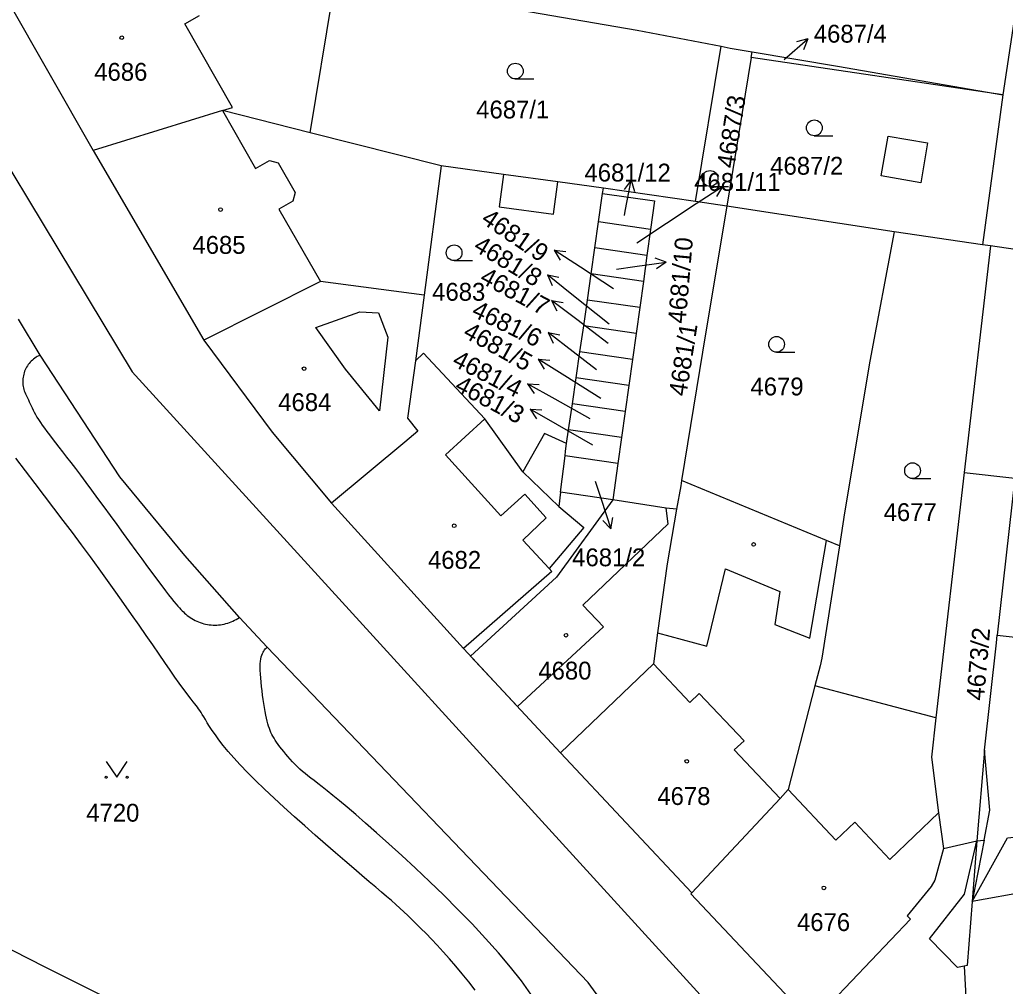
# Model space of a CAD drawing. Extents: x -756746 to -753363, y -1166406 to -1161727.
# Drawn here: x -755521.6 to -755427.8, y -1166083.9 to -1165991.8 of the extents above; entities that cross this region are included whole.
import ezdxf

# ---------------------------------------------------------------- set-up
doc = ezdxf.new("R2010")
doc.units = 0
for name, color, linetype in [('Hranice parcel', 7, 'Continuous'), ('Parcelní čísla', 7, 'Continuous'), ('Pop  PČ popisy', 7, 'Continuous'), ('Vnitřní kresba', 7, 'Continuous'), ('Věcná břemena k části', 7, 'Continuous'), ('Značky budov', 7, 'Continuous'), ('Značky kultur', 7, 'Continuous')]:
    doc.layers.add(name, color=color, linetype=linetype)

msp = doc.modelspace()

# ---------------------------------------------------------------- linework, layer by layer
at = {"layer": 'Hranice parcel'}
for p, q in [((-755426.22, -1165987.11), (-755428, -1165998.93)), ((-755493.96, -1166002.54), (-755491.5, -1165987.77)), ((-755523.38, -1165988.83), (-755514.6, -1166004.23)), ((-755457.25, -1166009.11), (-755454.81, -1165994.31)), ((-755451.95, -1165995.39), (-755451.86, -1165994.83)), ((-755451.95, -1165995.39), (-755454.28, -1166009.55)), ((-755428, -1165998.93), (-755451.95, -1165995.39)), ((-755428, -1165998.93), (-755429.94, -1166013.22)), ((-755481.47, -1166005.71), (-755493.96, -1166002.54)), ((-755514.6, -1166004.23), (-755504.08, -1166022.3)), ((-755481.47, -1166005.71), (-755483.09, -1166018.02)), ((-755466.1, -1166008.32), (-755466.03, -1166007.82)), ((-755457.25, -1166009.11), (-755466.03, -1166007.82)), ((-755466.49, -1166011.04), (-755466.1, -1166008.32)), ((-755454.28, -1166009.55), (-755457.25, -1166009.11)), ((-755438.34, -1166011.98), (-755454.28, -1166009.55)), ((-755466.84, -1166013.52), (-755466.49, -1166011.04)), ((-755461.53, -1166011.76), (-755466.49, -1166011.04)), ((-755461.53, -1166011.76), (-755461.88, -1166014.24)), ((-755429.94, -1166013.22), (-755438.34, -1166011.98)), ((-755467.19, -1166015.99), (-755466.84, -1166013.52)), ((-755461.88, -1166014.24), (-755466.84, -1166013.52)), ((-755429.15, -1166013.33), (-755431.68, -1166034.91)), ((-755429.15, -1166013.33), (-755429.94, -1166013.22)), ((-755461.88, -1166014.24), (-755462.22, -1166016.72)), ((-755467.55, -1166018.5), (-755467.19, -1166015.99)), ((-755462.22, -1166016.72), (-755467.19, -1166015.99)), ((-755462.22, -1166016.72), (-755462.57, -1166019.19)), ((-755483.09, -1166018.02), (-755483.92, -1166024.29)), ((-755467.9, -1166020.94), (-755467.55, -1166018.5)), ((-755462.57, -1166019.19), (-755467.55, -1166018.5)), ((-755462.57, -1166019.19), (-755462.92, -1166021.67)), ((-755519.67, -1166023.73), (-755521.72, -1166020.29)), ((-755468.26, -1166023.41), (-755467.9, -1166020.94)), ((-755462.92, -1166021.67), (-755467.9, -1166020.94)), ((-755462.92, -1166021.67), (-755463.26, -1166024.14)), ((-755468.62, -1166025.89), (-755468.26, -1166023.41)), ((-755463.26, -1166024.14), (-755468.26, -1166023.41)), ((-755463.26, -1166024.14), (-755463.61, -1166026.62)), ((-755468.98, -1166028.36), (-755468.62, -1166025.89)), ((-755463.61, -1166026.62), (-755468.62, -1166025.89)), ((-755463.61, -1166026.62), (-755463.95, -1166029.1)), ((-755469.34, -1166030.84), (-755468.98, -1166028.36)), ((-755463.95, -1166029.1), (-755468.98, -1166028.36)), ((-755463.95, -1166029.1), (-755464.3, -1166031.57)), ((-755469.53, -1166032.15), (-755469.34, -1166030.84)), ((-755464.3, -1166031.57), (-755469.34, -1166030.84)), ((-755464.3, -1166031.57), (-755464.65, -1166034.05)), ((-755470.1, -1166036.79), (-755469.67, -1166033.31)), ((-755464.65, -1166034.05), (-755469.67, -1166033.31)), ((-755464.65, -1166034.05), (-755465.13, -1166037.51)), ((-755431.68, -1166034.91), (-755434.36, -1166058.28)), ((-755465.13, -1166037.51), (-755470.1, -1166036.79)), ((-755491.92, -1166037.82), (-755479.36, -1166051.67)), ((-755498.06, -1166051.55), (-755500.69, -1166048.72)), ((-755479.36, -1166051.67), (-755470.1, -1166061.62)), ((-755434.36, -1166058.28), (-755445.88, -1166055.24)), ((-755470.1, -1166061.62), (-755457.61, -1166074.97)), ((-755429.78, -1166069.93), (-755430.92, -1166075.8))]:
    msp.add_line(p, q, dxfattribs=at)
for points in [[(-755488.31, -1165988.37), (-755462.8, -1165992.77), (-755454.81, -1165994.31)], [(-755454.81, -1165994.31), (-755453.96, -1165994.48), (-755451.86, -1165994.83)], [(-755451.86, -1165994.83), (-755443.74, -1165996.19), (-755428, -1165998.93)], [(-755493.96, -1166002.54), (-755502.29, -1166000.42), (-755514.6, -1166004.23)], [(-755466.03, -1166007.82), (-755470.36, -1166007.22), (-755475.54, -1166006.52), (-755481.47, -1166005.71)], [(-755466.1, -1166008.32), (-755461.15, -1166009.04), (-755461.53, -1166011.76)], [(-755454.28, -1166009.55), (-755456.31, -1166021.71), (-755458.58, -1166035.66)], [(-755438.34, -1166011.98), (-755440.64, -1166024.32), (-755443.06, -1166038.77), (-755443.55, -1166041.91)], [(-755413.89, -1166015.93), (-755425.95, -1166013.78), (-755429.15, -1166013.33)], [(-755483.09, -1166018.02), (-755492.98, -1166016.73), (-755504.08, -1166022.3)], [(-755504.08, -1166022.3), (-755497.58, -1166031.06), (-755491.92, -1166037.82)], [(-755500.69, -1166048.72), (-755505.87, -1166042.83), (-755512.08, -1166035.34), (-755519.67, -1166023.73)], [(-755469.53, -1166032.15), (-755471.63, -1166031.19), (-755473.7, -1166034.84), (-755477.33, -1166029.81), (-755483.15, -1166023.56), (-755483.92, -1166024.29)], [(-755483.92, -1166024.29), (-755484.69, -1166029.74), (-755483.7, -1166030.97), (-755484.94, -1166032.01), (-755491.92, -1166037.82)], [(-755469.67, -1166033.31), (-755469.62, -1166032.87), (-755469.53, -1166032.15)], [(-755431.68, -1166034.91), (-755426.85, -1166035.45), (-755428.52, -1166050.41)], [(-755458.58, -1166035.66), (-755458.66, -1166036.18), (-755459.05, -1166038.4)], [(-755443.55, -1166041.91), (-755444.78, -1166041.4), (-755458.58, -1166035.66)], [(-755470.1, -1166036.79), (-755470.27, -1166038.16), (-755467.88, -1166040.15), (-755471.2, -1166044.06), (-755470.95, -1166044.33), (-755479.36, -1166051.67)], [(-755459.05, -1166038.4), (-755460.06, -1166038.3), (-755465.13, -1166037.51)], [(-755459.05, -1166038.4), (-755459.95, -1166043.6), (-755460.86, -1166050.18), (-755461.27, -1166053.14), (-755470.1, -1166061.62)], [(-755443.55, -1166041.91), (-755445.21, -1166052.6), (-755445.39, -1166053.33), (-755445.88, -1166055.24)], [(-755429.78, -1166069.93), (-755429.23, -1166067.07), (-755429.74, -1166061.38), (-755428.6, -1166051.15), (-755428.52, -1166050.41)], [(-755428.52, -1166050.41), (-755417.85, -1166051.6), (-755417.89, -1166052.59), (-755409.37, -1166055.84)], [(-755476.63, -1166131.37), (-755467.3, -1166120.54), (-755464.35, -1166115.92), (-755460.65, -1166099.09), (-755462.41, -1166092.26), (-755465, -1166086.9), (-755467.48, -1166083.49), (-755498.06, -1166051.55)], [(-755445.88, -1166055.24), (-755448.42, -1166065.13), (-755449.2, -1166065.96), (-755457.61, -1166074.97)], [(-755434.36, -1166058.28), (-755434.79, -1166062.03), (-755434.1, -1166067.33), (-755433.65, -1166070.75)], [(-755430.92, -1166075.8), (-755427.55, -1166069.72), (-755423.74, -1166069.35), (-755424.37, -1166060.72), (-755424.46, -1166059.53), (-755420.25, -1166059.11), (-755420.29, -1166058.73), (-755414.57, -1166058.16), (-755414.53, -1166058.58), (-755413.34, -1166058.47), (-755413.21, -1166059.89)], [(-755433.65, -1166070.75), (-755430.48, -1166070), (-755429.78, -1166069.93)], [(-755433.65, -1166070.75), (-755434.45, -1166073.75), (-755434.8, -1166074.35), (-755437.11, -1166077.16), (-755436.79, -1166077.48), (-755446.15, -1166087.3)], [(-755457.61, -1166074.97), (-755457.69, -1166075.05), (-755446.15, -1166087.3)], [(-755430.92, -1166075.8), (-755431.39, -1166081.89), (-755431.67, -1166081.94), (-755431, -1166094.27)]]:
    msp.add_lwpolyline(points, dxfattribs=at)
at = {"layer": 'Pop  PČ popisy'}
for p, q in [((-755448.82, -1165995.57), (-755446.555, -1165993.601)), ((-755446.555, -1165993.601), (-755447.639, -1165993.88)), ((-755446.555, -1165993.601), (-755446.982, -1165994.636)), ((-755463.377, -1166007.074), (-755464.06, -1166007.962)), ((-755463.95, -1166010.02), (-755463.377, -1166007.074)), ((-755463.377, -1166007.074), (-755463.077, -1166008.153)), ((-755457.2, -1166009.3), (-755454.683, -1166007.666)), ((-755454.683, -1166007.666), (-755455.796, -1166007.791)), ((-755454.683, -1166007.666), (-755455.25, -1166008.631)), ((-755464.03, -1166010.43), (-755463.95, -1166010.02)), ((-755462.85, -1166013.03), (-755457.2, -1166009.3)), ((-755468.2, -1166015.36), (-755470.717, -1166013.726)), ((-755470.717, -1166013.726), (-755469.604, -1166013.851)), ((-755470.717, -1166013.726), (-755470.15, -1166014.691)), ((-755460.048, -1166014.862), (-755461.11, -1166014.506)), ((-755465.05, -1166017.43), (-755468.2, -1166015.36)), ((-755464.79, -1166015.54), (-755463.02, -1166015.28)), ((-755463.02, -1166015.28), (-755460.048, -1166014.862)), ((-755460.048, -1166014.862), (-755460.97, -1166015.498)), ((-755469.02, -1166017.96), (-755471.352, -1166016.071)), ((-755471.352, -1166016.071), (-755470.259, -1166016.313)), ((-755471.352, -1166016.071), (-755470.889, -1166017.091)), ((-755465.49, -1166020.78), (-755469.02, -1166017.96)), ((-755468.57, -1166020.33), (-755470.967, -1166018.524)), ((-755470.967, -1166018.524), (-755469.866, -1166018.727)), ((-755470.967, -1166018.524), (-755470.468, -1166019.527)), ((-755465.56, -1166022.61), (-755468.57, -1166020.33)), ((-755468.91, -1166023.42), (-755471.275, -1166021.572)), ((-755471.275, -1166021.572), (-755470.177, -1166021.794)), ((-755471.275, -1166021.572), (-755470.794, -1166022.584)), ((-755469.7, -1166025.7), (-755472.245, -1166024.11)), ((-755472.245, -1166024.11), (-755471.13, -1166024.216)), ((-755472.245, -1166024.11), (-755471.661, -1166025.065)), ((-755466.69, -1166025.12), (-755468.91, -1166023.42)), ((-755466.26, -1166027.86), (-755469.7, -1166025.7)), ((-755470.63, -1166027.93), (-755473.255, -1166026.475)), ((-755473.255, -1166026.475), (-755472.136, -1166026.523)), ((-755473.255, -1166026.475), (-755472.622, -1166027.399)), ((-755467.28, -1166029.79), (-755470.63, -1166027.93)), ((-755470.4, -1166030.38), (-755472.999, -1166028.88)), ((-755472.999, -1166028.88), (-755471.881, -1166028.947)), ((-755472.999, -1166028.88), (-755472.382, -1166029.814)), ((-755467.03, -1166032.32), (-755470.4, -1166030.38)), ((-755466.8, -1166035.74), (-755466.23, -1166037.44)), ((-755466.23, -1166037.44), (-755465.303, -1166040.294)), ((-755465.303, -1166040.294), (-755466.088, -1166039.496)), ((-755465.303, -1166040.294), (-755465.136, -1166039.187))]:
    msp.add_line(p, q, dxfattribs=at)
at = {"layer": 'Vnitřní kresba'}
for p, q in [((-755505.88, -1165992.18), (-755504.48, -1165991.38)), ((-755501.33, -1166000.13), (-755505.88, -1165992.18)), ((-755502.29, -1166000.42), (-755501.33, -1166000.13)), ((-755502.29, -1166000.42), (-755499.14, -1166005.95)), ((-755439.56, -1166006.65), (-755438.9, -1166002.87)), ((-755438.9, -1166002.87), (-755435.15, -1166003.52)), ((-755435.15, -1166003.52), (-755435.81, -1166007.31)), ((-755499.14, -1166005.95), (-755497.81, -1166005.19)), ((-755497.81, -1166005.19), (-755497.01, -1166005.4)), ((-755497.01, -1166005.4), (-755495.39, -1166008.25)), ((-755475.54, -1166006.52), (-755475.95, -1166009.6)), ((-755470.78, -1166010.3), (-755470.36, -1166007.22)), ((-755435.81, -1166007.31), (-755439.56, -1166006.65)), ((-755495.61, -1166009.05), (-755496.94, -1166009.81)), ((-755495.39, -1166008.25), (-755495.61, -1166009.05)), ((-755496.94, -1166009.81), (-755492.98, -1166016.73)), ((-755475.95, -1166009.6), (-755470.78, -1166010.3)), ((-755493.41, -1166021.09), (-755489.22, -1166019.61)), ((-755489.22, -1166019.61), (-755487.44, -1166019.69)), ((-755487.44, -1166019.69), (-755486.56, -1166022.02)), ((-755490.57, -1166025.08), (-755493.41, -1166021.09)), ((-755486.56, -1166022.02), (-755487.34, -1166029.05)), ((-755487.34, -1166029.05), (-755490.57, -1166025.08)), ((-755477.33, -1166029.81), (-755481.05, -1166033.24)), ((-755481.05, -1166033.24), (-755475.78, -1166039.04)), ((-755473.7, -1166034.84), (-755470.27, -1166038.16)), ((-755475.78, -1166039.04), (-755473.52, -1166036.97)), ((-755473.52, -1166036.97), (-755471.48, -1166039.24)), ((-755471.48, -1166039.24), (-755473.7, -1166041.35)), ((-755473.7, -1166041.35), (-755471.2, -1166044.06)), ((-755446.36, -1166050.7), (-755444.78, -1166041.4)), ((-755456.19, -1166051.46), (-755454.39, -1166044.09)), ((-755454.39, -1166044.09), (-755449.22, -1166046.24)), ((-755449.22, -1166046.24), (-755449.7, -1166049.39)), ((-755449.7, -1166049.39), (-755446.36, -1166050.7)), ((-755460.86, -1166050.18), (-755456.19, -1166051.46)), ((-755461.27, -1166053.14), (-755457.8, -1166056.82)), ((-755457.8, -1166056.82), (-755456.9, -1166055.98)), ((-755456.9, -1166055.98), (-755452.62, -1166060.48)), ((-755452.62, -1166060.48), (-755453.56, -1166061.33)), ((-755453.56, -1166061.33), (-755449.2, -1166065.96)), ((-755429.74, -1166061.38), (-755430.48, -1166070)), ((-755443.9, -1166069.95), (-755448.42, -1166065.13)), ((-755442.07, -1166068.24), (-755443.9, -1166069.95)), ((-755438.76, -1166071.78), (-755442.07, -1166068.24)), ((-755434.1, -1166067.33), (-755438.76, -1166071.78)), ((-755431.65, -1166075.08), (-755430.48, -1166070)), ((-755430.48, -1166070), (-755430.92, -1166075.8)), ((-755423.92, -1166074.54), (-755430.92, -1166075.8)), ((-755434.98, -1166079.34), (-755431.65, -1166075.08)), ((-755432.29, -1166082.06), (-755434.98, -1166079.34)), ((-755431.67, -1166081.94), (-755432.29, -1166082.06))]:
    msp.add_line(p, q, dxfattribs=at)
for points in [[(-755542.08, -1165955.59), (-755539.25, -1165978.29), (-755510.89, -1166025.31), (-755454.17, -1166087.58), (-755455.79, -1166119.36), (-755491.85, -1166160.95), (-755507.24, -1166188.52)], [(-755519.67, -1166023.73), (-755519.802, -1166023.792), (-755519.931, -1166023.861), (-755520.056, -1166023.937), (-755520.176, -1166024.019), (-755520.292, -1166024.108), (-755520.404, -1166024.202), (-755520.51, -1166024.303), (-755520.61, -1166024.408), (-755520.705, -1166024.519), (-755520.794, -1166024.635), (-755520.877, -1166024.755), (-755520.953, -1166024.88), (-755521.023, -1166025.008), (-755521.085, -1166025.14), (-755521.141, -1166025.275), (-755521.189, -1166025.413), (-755521.231, -1166025.553), (-755521.264, -1166025.695), (-755521.29, -1166025.839), (-755521.309, -1166025.984), (-755521.319, -1166026.129), (-755521.322, -1166026.275), (-755521.318, -1166026.421), (-755521.305, -1166026.567), (-755521.285, -1166026.711), (-755521.258, -1166026.855), (-755521.222, -1166026.996), (-755521.18, -1166027.136), (-755521.13, -1166027.273), (-755521.073, -1166027.408), (-755521.009, -1166027.539), (-755520.938, -1166027.666), (-755520.86, -1166027.79)], [(-755520.86, -1166027.79), (-755520.782, -1166027.977), (-755520.702, -1166028.167), (-755520.619, -1166028.358), (-755520.532, -1166028.553), (-755520.437, -1166028.755), (-755520.335, -1166028.961), (-755520.223, -1166029.175), (-755520.099, -1166029.4), (-755519.963, -1166029.633), (-755519.813, -1166029.878), (-755519.644, -1166030.138), (-755519.46, -1166030.41), (-755519.257, -1166030.697), (-755519.03, -1166031.007), (-755518.783, -1166031.335), (-755518.514, -1166031.689), (-755518.215, -1166032.076), (-755517.894, -1166032.491), (-755517.544, -1166032.941), (-755517.161, -1166033.437), (-755516.752, -1166033.969), (-755516.311, -1166034.546), (-755515.83, -1166035.181), (-755515.32, -1166035.86), (-755514.775, -1166036.593), (-755514.195, -1166037.379), (-755513.599, -1166038.19), (-755512.99, -1166039.024), (-755512.367, -1166039.878), (-755511.752, -1166040.723), (-755511.146, -1166041.556), (-755510.549, -1166042.376), (-755509.982, -1166043.153), (-755509.446, -1166043.886), (-755508.942, -1166044.571), (-755508.49, -1166045.18), (-755508.089, -1166045.714), (-755507.733, -1166046.182), (-755507.426, -1166046.579), (-755507.159, -1166046.917), (-755506.924, -1166047.207), (-755506.723, -1166047.447), (-755506.549, -1166047.649), (-755506.396, -1166047.82), (-755506.261, -1166047.962), (-755506.141, -1166048.085), (-755506.027, -1166048.197), (-755505.92, -1166048.3)], [(-755478.84, -1166083.443), (-755479.461, -1166082.671), (-755480.072, -1166081.94), (-755480.677, -1166081.243), (-755481.275, -1166080.576), (-755481.848, -1166079.956), (-755482.396, -1166079.378), (-755482.919, -1166078.837), (-755483.4, -1166078.35), (-755483.842, -1166077.909), (-755484.257, -1166077.503), (-755484.647, -1166077.129), (-755485.026, -1166076.773), (-755485.412, -1166076.421), (-755485.804, -1166076.07), (-755486.219, -1166075.705), (-755486.673, -1166075.312), (-755487.165, -1166074.89), (-755487.712, -1166074.424), (-755488.331, -1166073.896), (-755489.02, -1166073.31), (-755489.791, -1166072.652), (-755490.645, -1166071.92), (-755491.547, -1166071.143), (-755492.492, -1166070.324), (-755493.479, -1166069.461), (-755494.468, -1166068.588), (-755495.457, -1166067.705), (-755496.444, -1166066.811), (-755497.39, -1166065.939), (-755498.292, -1166065.089), (-755499.147, -1166064.263), (-755499.92, -1166063.49), (-755500.61, -1166062.77), (-755501.226, -1166062.094), (-755501.759, -1166061.479), (-755502.225, -1166060.912), (-755502.633, -1166060.388), (-755502.98, -1166059.916), (-755503.276, -1166059.489), (-755503.531, -1166059.101), (-755503.745, -1166058.759), (-755503.927, -1166058.456), (-755504.084, -1166058.188), (-755504.22, -1166057.96), (-755504.342, -1166057.765), (-755504.457, -1166057.593), (-755504.568, -1166057.437), (-755504.683, -1166057.285), (-755504.808, -1166057.126), (-755504.946, -1166056.951), (-755505.106, -1166056.75), (-755505.294, -1166056.51), (-755505.512, -1166056.225), (-755505.768, -1166055.883), (-755506.071, -1166055.468), (-755506.42, -1166054.98), (-755506.823, -1166054.407), (-755507.283, -1166053.745), (-755507.788, -1166053.015), (-755508.338, -1166052.216), (-755508.938, -1166051.345), (-755509.571, -1166050.428), (-755510.24, -1166049.461), (-755510.952, -1166048.439), (-755511.686, -1166047.392), (-755512.448, -1166046.314), (-755513.243, -1166045.199), (-755514.05, -1166044.08), (-755514.876, -1166042.949), (-755515.728, -1166041.793), (-755516.586, -1166040.642), (-755517.457, -1166039.482), (-755518.351, -1166038.301), (-755519.245, -1166037.127), (-755520.148, -1166035.948), (-755521.07, -1166034.749), (-755521.987, -1166033.561)], [(-755505.92, -1166048.3), (-755505.789, -1166048.419), (-755505.653, -1166048.533), (-755505.512, -1166048.641), (-755505.367, -1166048.743), (-755505.218, -1166048.839), (-755505.064, -1166048.928), (-755504.908, -1166049.01), (-755504.747, -1166049.086), (-755504.584, -1166049.155), (-755504.418, -1166049.217), (-755504.249, -1166049.272), (-755504.078, -1166049.319), (-755503.905, -1166049.359), (-755503.731, -1166049.392), (-755503.556, -1166049.418), (-755503.379, -1166049.436), (-755503.202, -1166049.446), (-755503.025, -1166049.449), (-755502.848, -1166049.444), (-755502.671, -1166049.432), (-755502.495, -1166049.412), (-755502.319, -1166049.385), (-755502.145, -1166049.351), (-755501.973, -1166049.309), (-755501.803, -1166049.26), (-755501.635, -1166049.203), (-755501.469, -1166049.14), (-755501.307, -1166049.069), (-755501.147, -1166048.992), (-755500.991, -1166048.908), (-755500.838, -1166048.817), (-755500.69, -1166048.72)], [(-755497.597, -1166059.867), (-755497.686, -1166059.683), (-755497.765, -1166059.495), (-755497.838, -1166059.298), (-755497.908, -1166059.084), (-755497.972, -1166058.855), (-755498.035, -1166058.604), (-755498.097, -1166058.325), (-755498.16, -1166058.02), (-755498.224, -1166057.684), (-755498.29, -1166057.316), (-755498.354, -1166056.931), (-755498.417, -1166056.531), (-755498.478, -1166056.115), (-755498.533, -1166055.701), (-755498.584, -1166055.288), (-755498.628, -1166054.878), (-755498.663, -1166054.485), (-755498.69, -1166054.112), (-755498.706, -1166053.758), (-755498.71, -1166053.44), (-755498.702, -1166053.156), (-755498.681, -1166052.902), (-755498.65, -1166052.682), (-755498.609, -1166052.488), (-755498.559, -1166052.317), (-755498.502, -1166052.168), (-755498.439, -1166052.038), (-755498.369, -1166051.922), (-755498.296, -1166051.818), (-755498.219, -1166051.724), (-755498.14, -1166051.635), (-755498.06, -1166051.55)], [(-755472.927, -1166084.603), (-755473.84, -1166083.34), (-755474.873, -1166082.029), (-755476.025, -1166080.666), (-755477.247, -1166079.297), (-755478.532, -1166077.922), (-755479.876, -1166076.537), (-755481.227, -1166075.189), (-755482.579, -1166073.877), (-755483.928, -1166072.598), (-755485.221, -1166071.399), (-755486.454, -1166070.277), (-755487.62, -1166069.234), (-755488.67, -1166068.31), (-755489.604, -1166067.501), (-755490.435, -1166066.794), (-755491.153, -1166066.193), (-755491.78, -1166065.679), (-755492.331, -1166065.237), (-755492.802, -1166064.865), (-755493.212, -1166064.547), (-755493.573, -1166064.27), (-755493.888, -1166064.029), (-755494.17, -1166063.81), (-755494.433, -1166063.599), (-755494.68, -1166063.39), (-755494.923, -1166063.172), (-755495.165, -1166062.943), (-755495.399, -1166062.709), (-755495.628, -1166062.47), (-755495.853, -1166062.226), (-755496.067, -1166061.983), (-755496.273, -1166061.741), (-755496.471, -1166061.499), (-755496.657, -1166061.265), (-755496.83, -1166061.038), (-755496.993, -1166060.817), (-755497.14, -1166060.61), (-755497.273, -1166060.415), (-755497.393, -1166060.227), (-755497.5, -1166060.046), (-755497.597, -1166059.867)], [(-755525.09, -1166079.03), (-755522.192, -1166080.492), (-755519.276, -1166081.962), (-755516.432, -1166083.396), (-755513.64, -1166084.802)], [(-755478.231, -1166084.236), (-755478.84, -1166083.443)]]:
    msp.add_lwpolyline(points, dxfattribs=at)
at = {"layer": 'Věcná břemena k části'}
for points in [[(-755460.06, -1166038.3), (-755465.13, -1166037.51), (-755470.49, -1166044.9), (-755478.68, -1166052.4), (-755474.2, -1166057.21), (-755466.02, -1166049.61), (-755467.99, -1166047.54), (-755459.87, -1166039.81)], [(-755467.99, -1166047.54), (-755459.87, -1166039.81), (-755460.06, -1166038.3), (-755465.13, -1166037.51), (-755470.49, -1166044.9), (-755478.68, -1166052.4), (-755474.2, -1166057.21), (-755466.02, -1166049.61)]]:
    msp.add_lwpolyline(points, close=True, dxfattribs=at)
at = {"layer": 'Značky budov'}
for centre in [(-755511.887, -1165993.489), (-755502.477, -1166009.869), (-755494.527, -1166025.019), (-755480.227, -1166039.989), (-755451.717, -1166041.769), (-755469.587, -1166050.419), (-755458.087, -1166062.429), (-755445.027, -1166074.489)]:
    msp.add_circle(centre, 0.175, dxfattribs=at)
at = {"layer": 'Značky kultur'}
for p, q in [((-755474.413, -1165997.42), (-755472.663, -1165997.42)), ((-755445.943, -1166002.83), (-755444.193, -1166002.83)), ((-755455.873, -1166007.65), (-755454.123, -1166007.65)), ((-755480.243, -1166014.73), (-755478.493, -1166014.73)), ((-755449.533, -1166023.45), (-755447.783, -1166023.45)), ((-755436.583, -1166035.49), (-755434.833, -1166035.49))]:
    msp.add_line(p, q, dxfattribs=at)
msp.add_lwpolyline([(-755513.37, -1166062.449), (-755512.37, -1166063.95), (-755511.37, -1166062.449)], dxfattribs=at)
for centre, radius in [((-755474.413, -1165996.67), 0.75), ((-755445.943, -1166002.08), 0.75), ((-755455.873, -1166006.9), 0.75), ((-755480.243, -1166013.98), 0.75), ((-755449.533, -1166022.7), 0.75), ((-755436.583, -1166034.74), 0.75), ((-755513.37, -1166063.949), 0.1), ((-755511.37, -1166063.949), 0.1)]:
    msp.add_circle(centre, radius, dxfattribs=at)

# ---------------------------------------------------------------- texts
at = {"layer": 'Parcelní čísla'}
for s, p in [('4687/4', (-755445.99, -1165993.96)), ('4686', (-755514.51, -1165997.59)), ('4687/1', (-755478.137, -1166001.18)), ('4687/2', (-755450.137, -1166006.54)), ('4681/12', (-755467.826, -1166007.19)), ('4681/11', (-755457.376, -1166008.08)), ('4685', (-755505.16, -1166014.08)), ('4683', (-755482.33, -1166018.55)), ('4679', (-755452.02, -1166027.57)), ('4684', (-755496.99, -1166029.06)), ('4677', (-755439.34, -1166039.54)), ('4682', (-755482.73, -1166044.09)), ('4681/2', (-755468.997, -1166043.848)), ('4680', (-755472.22, -1166054.64)), ('4678', (-755460.89, -1166066.59)), ('4720', (-755515.27, -1166068.18)), ('4676', (-755447.59, -1166078.6))]:
    msp.add_text(s, height=1.7, dxfattribs=at).set_placement(p)
for s, rotation, p in [('4687/3', 81, (-755453.558, -1166005.992)), ('4681/9', 326, (-755477.778, -1166011.057)), ('4681/8', 329, (-755478.511, -1166013.695)), ('4681/10', 85, (-755458.203, -1166020.773)), ('4681/7', 332, (-755477.904, -1166016.757)), ('4681/6', 334, (-755478.68, -1166019.963)), ('4681/5', 331, (-755479.504, -1166021.949)), ('4681/1', 81, (-755458.138, -1166027.712)), ('4681/4', 333, (-755480.533, -1166024.675)), ('4681/3', 332, (-755480.294, -1166027.067)), ('4673/2', 85, (-755429.793, -1166056.694))]:
    msp.add_text(s, height=1.7, rotation=rotation, dxfattribs=at).set_placement(p)

doc.saveas('drawing.dxf')
